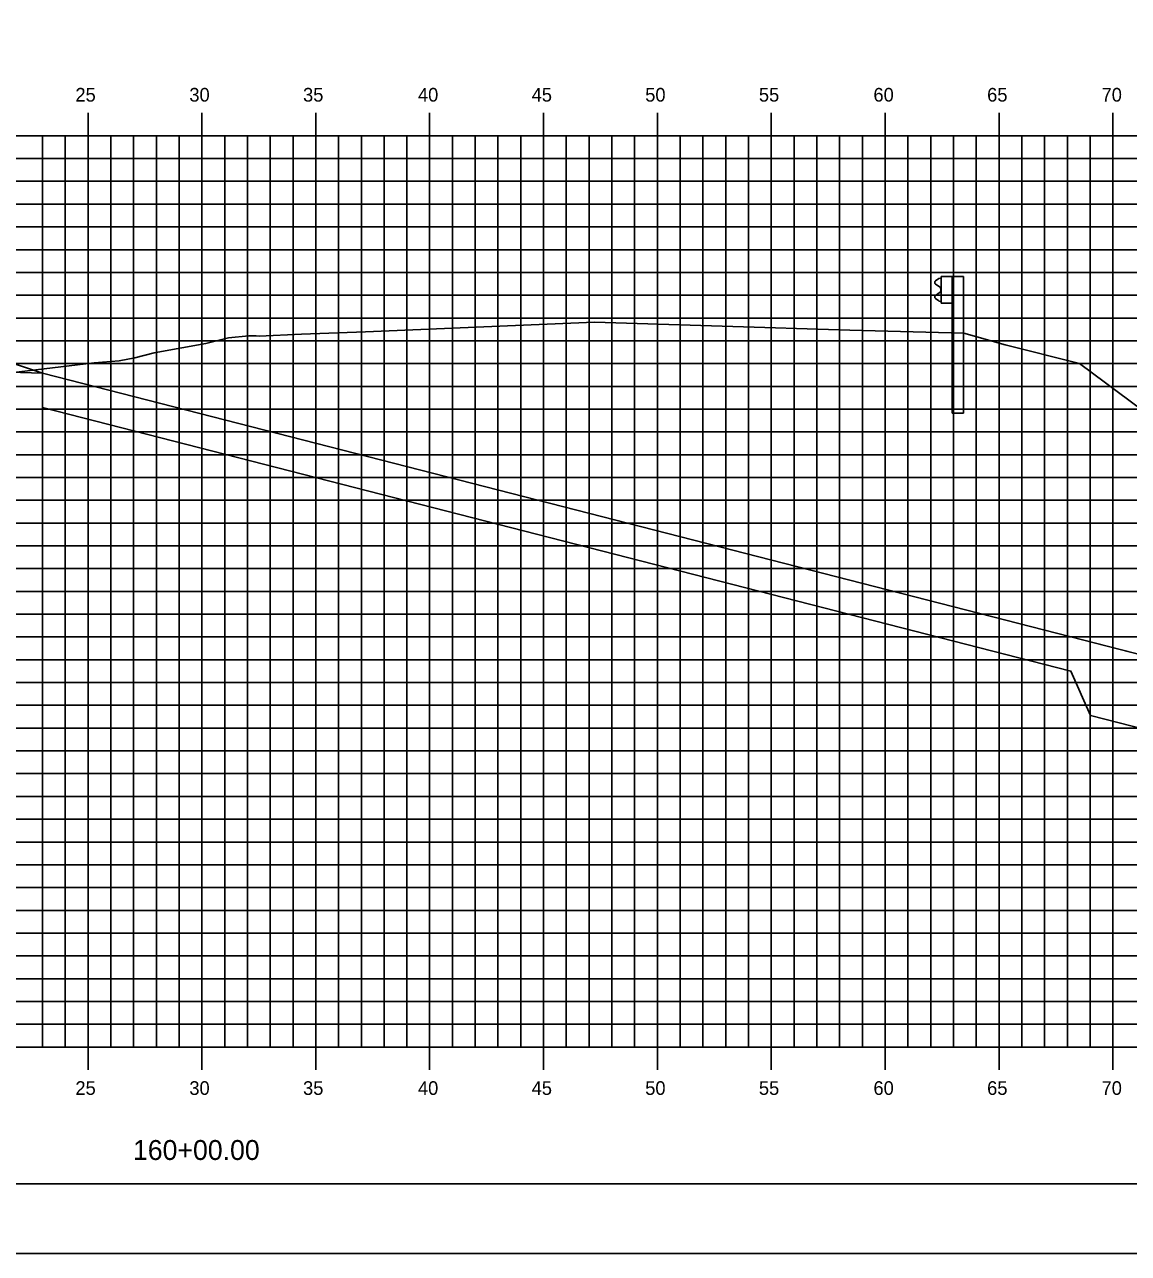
# Model space of a CAD drawing. Extents: x 850598 to 870284, y 366541 to 366651.
# Drawn here: x 853555.9 to 853604.4, y 366541.2 to 366595.1 of the extents above; entities that cross this region are included whole.
import ezdxf

# ---------------------------------------------------------------- set-up
doc = ezdxf.new("R2010")
doc.units = 0
for name, color, linetype in [('BORDER', 7, 'Continuous'), ('D_Drainage_RipRap', 7, 'Continuous'), ('D_Roadway_Centerline', 7, 'Continuous'), ('D_Roadway_SlopeLines', 7, 'Continuous'), ('D_Roadway_SubGrade', 7, 'Continuous'), ('H_V ANNOTATION', 7, 'Continuous'), ('MAJOR', 7, 'Continuous'), ('MINOR', 7, 'Continuous'), ('PLOT BOUNDARY', 7, 'Continuous'), ('S_Guardrail_Beam', 7, 'Continuous'), ('S_Roadway_Centerline', 7, 'Continuous')]:
    doc.layers.add(name, color=color, linetype=linetype)

msp = doc.modelspace()

# ---------------------------------------------------------------- linework, layer by layer
at = {"layer": 'BORDER'}
msp.add_line((853488.732, 366544.225), (853648.732, 366544.225), dxfattribs=at)
at = {"layer": 'D_Drainage_RipRap'}
msp.add_lwpolyline([(853601.891, 366568.225), (853615.432, 366564.754), (853625.294, 366562.225), (853622.294, 366559.225), (853619.294, 366559.225), (853616.294, 366561.304), (853602.753, 366564.775), (853601.891, 366566.725), (853556.732, 366578.303), (853556.732, 366579.803)], close=True, dxfattribs=at)
at = {"layer": 'D_Roadway_Centerline'}
msp.add_lwpolyline([(853500.815, 366575.951), (853508.732, 366578.59), (853512.534, 366579.857), (853518.732, 366581.923), (853522.732, 366582.163), (853533.732, 366582.493), (853544.732, 366582.163), (853548.732, 366581.923), (853550.732, 366581.803), (853556.732, 366579.803), (853601.891, 366568.225), (853615.432, 366564.754), (853625.294, 366562.225), (853629.294, 366562.225)], dxfattribs=at)
at = {"layer": 'D_Roadway_SlopeLines'}
msp.add_lwpolyline([(853556.732, 366579.803), (853625.294, 366562.225), (853625.294, 366562.225)], dxfattribs=at)
at = {"layer": 'D_Roadway_SubGrade'}
msp.add_lwpolyline([(853544.732, 366581.663), (853545.732, 366581.603), (853545.732, 366581.853), (853550.732, 366581.553), (853550.732, 366581.803), (853556.732, 366579.803), (853544.732, 366580.163)], close=True, dxfattribs=at)
at = {"layer": 'MAJOR'}
for p, q in [((853558.732, 366591.227), (853558.732, 366590.225)), ((853558.732, 366591.227), (853558.732, 366590.225)), ((853563.732, 366591.227), (853563.732, 366590.225)), ((853563.732, 366591.227), (853563.732, 366590.225)), ((853568.732, 366591.227), (853568.732, 366590.225)), ((853568.732, 366591.227), (853568.732, 366590.225)), ((853573.732, 366591.227), (853573.732, 366590.225)), ((853573.732, 366591.227), (853573.732, 366590.225)), ((853578.732, 366591.227), (853578.732, 366590.225)), ((853578.732, 366591.227), (853578.732, 366590.225)), ((853583.732, 366591.227), (853583.732, 366590.225)), ((853583.732, 366591.227), (853583.732, 366590.225)), ((853588.732, 366591.227), (853588.732, 366590.225)), ((853588.732, 366591.227), (853588.732, 366590.225)), ((853593.732, 366591.227), (853593.732, 366590.225)), ((853593.732, 366591.227), (853593.732, 366590.225)), ((853598.732, 366591.227), (853598.732, 366590.225)), ((853598.732, 366591.227), (853598.732, 366590.225)), ((853603.732, 366591.227), (853603.732, 366590.225)), ((853603.732, 366591.227), (853603.732, 366590.225)), ((853493.732, 366590.225), (853633.732, 366590.225)), ((853493.732, 366590.225), (853633.732, 366590.225)), ((853493.732, 366590.225), (853633.732, 366590.225)), ((853493.732, 366590.225), (853633.732, 366590.225)), ((853558.732, 366550.225), (853558.732, 366590.225)), ((853558.732, 366550.225), (853558.732, 366590.225)), ((853563.732, 366550.225), (853563.732, 366590.225)), ((853563.732, 366550.225), (853563.732, 366590.225)), ((853568.732, 366550.225), (853568.732, 366590.225)), ((853568.732, 366550.225), (853568.732, 366590.225)), ((853573.732, 366550.225), (853573.732, 366590.225)), ((853573.732, 366550.225), (853573.732, 366590.225)), ((853578.732, 366550.225), (853578.732, 366590.225)), ((853578.732, 366550.225), (853578.732, 366590.225)), ((853583.732, 366550.225), (853583.732, 366590.225)), ((853583.732, 366550.225), (853583.732, 366590.225)), ((853588.732, 366550.225), (853588.732, 366590.225)), ((853588.732, 366550.225), (853588.732, 366590.225)), ((853593.732, 366550.225), (853593.732, 366590.225)), ((853593.732, 366550.225), (853593.732, 366590.225)), ((853598.732, 366550.225), (853598.732, 366590.225)), ((853598.732, 366550.225), (853598.732, 366590.225)), ((853603.732, 366550.225), (853603.732, 366590.225)), ((853603.732, 366550.225), (853603.732, 366590.225)), ((853493.732, 366585.225), (853633.732, 366585.225)), ((853493.732, 366585.225), (853633.732, 366585.225)), ((853493.732, 366580.225), (853633.732, 366580.225)), ((853493.732, 366580.225), (853633.732, 366580.225)), ((853493.732, 366575.225), (853633.732, 366575.225)), ((853493.732, 366575.225), (853633.732, 366575.225)), ((853493.732, 366570.225), (853633.732, 366570.225)), ((853493.732, 366570.225), (853633.732, 366570.225)), ((853493.732, 366565.225), (853633.732, 366565.225)), ((853493.732, 366565.225), (853633.732, 366565.225)), ((853493.732, 366560.225), (853633.732, 366560.225)), ((853493.732, 366560.225), (853633.732, 366560.225)), ((853493.732, 366555.225), (853633.732, 366555.225)), ((853493.732, 366555.225), (853633.732, 366555.225)), ((853493.732, 366550.225), (853633.732, 366550.225)), ((853493.732, 366550.225), (853633.732, 366550.225)), ((853493.732, 366550.225), (853633.732, 366550.225)), ((853493.732, 366550.225), (853633.732, 366550.225)), ((853558.732, 366549.223), (853558.732, 366550.225)), ((853558.732, 366549.223), (853558.732, 366550.225)), ((853563.732, 366549.223), (853563.732, 366550.225)), ((853563.732, 366549.223), (853563.732, 366550.225)), ((853568.732, 366549.223), (853568.732, 366550.225)), ((853568.732, 366549.223), (853568.732, 366550.225)), ((853573.732, 366549.223), (853573.732, 366550.225)), ((853573.732, 366549.223), (853573.732, 366550.225)), ((853578.732, 366549.223), (853578.732, 366550.225)), ((853578.732, 366549.223), (853578.732, 366550.225)), ((853583.732, 366549.223), (853583.732, 366550.225)), ((853583.732, 366549.223), (853583.732, 366550.225)), ((853588.732, 366549.223), (853588.732, 366550.225)), ((853588.732, 366549.223), (853588.732, 366550.225)), ((853593.732, 366549.223), (853593.732, 366550.225)), ((853593.732, 366549.223), (853593.732, 366550.225)), ((853598.732, 366549.223), (853598.732, 366550.225)), ((853598.732, 366549.223), (853598.732, 366550.225)), ((853603.732, 366549.223), (853603.732, 366550.225)), ((853603.732, 366549.223), (853603.732, 366550.225))]:
    msp.add_line(p, q, dxfattribs=at)
at = {"layer": 'MINOR'}
for p, q in [((853556.732, 366550.225), (853556.732, 366590.225)), ((853556.732, 366550.225), (853556.732, 366590.225)), ((853557.732, 366550.225), (853557.732, 366590.225)), ((853557.732, 366550.225), (853557.732, 366590.225)), ((853559.732, 366550.225), (853559.732, 366590.225)), ((853559.732, 366550.225), (853559.732, 366590.225)), ((853560.732, 366550.225), (853560.732, 366590.225)), ((853560.732, 366550.225), (853560.732, 366590.225)), ((853561.732, 366550.225), (853561.732, 366590.225)), ((853561.732, 366550.225), (853561.732, 366590.225)), ((853562.732, 366550.225), (853562.732, 366590.225)), ((853562.732, 366550.225), (853562.732, 366590.225)), ((853564.732, 366550.225), (853564.732, 366590.225)), ((853564.732, 366550.225), (853564.732, 366590.225)), ((853565.732, 366550.225), (853565.732, 366590.225)), ((853565.732, 366550.225), (853565.732, 366590.225)), ((853566.732, 366550.225), (853566.732, 366590.225)), ((853566.732, 366550.225), (853566.732, 366590.225)), ((853567.732, 366550.225), (853567.732, 366590.225)), ((853567.732, 366550.225), (853567.732, 366590.225)), ((853569.732, 366550.225), (853569.732, 366590.225)), ((853569.732, 366550.225), (853569.732, 366590.225)), ((853570.732, 366550.225), (853570.732, 366590.225)), ((853570.732, 366550.225), (853570.732, 366590.225)), ((853571.732, 366550.225), (853571.732, 366590.225)), ((853571.732, 366550.225), (853571.732, 366590.225)), ((853572.732, 366550.225), (853572.732, 366590.225)), ((853572.732, 366550.225), (853572.732, 366590.225)), ((853574.732, 366550.225), (853574.732, 366590.225)), ((853574.732, 366550.225), (853574.732, 366590.225)), ((853575.732, 366550.225), (853575.732, 366590.225)), ((853575.732, 366550.225), (853575.732, 366590.225)), ((853576.732, 366550.225), (853576.732, 366590.225)), ((853576.732, 366550.225), (853576.732, 366590.225)), ((853577.732, 366550.225), (853577.732, 366590.225)), ((853577.732, 366550.225), (853577.732, 366590.225)), ((853579.732, 366550.225), (853579.732, 366590.225)), ((853579.732, 366550.225), (853579.732, 366590.225)), ((853580.732, 366550.225), (853580.732, 366590.225)), ((853580.732, 366550.225), (853580.732, 366590.225)), ((853581.732, 366550.225), (853581.732, 366590.225)), ((853581.732, 366550.225), (853581.732, 366590.225)), ((853582.732, 366550.225), (853582.732, 366590.225)), ((853582.732, 366550.225), (853582.732, 366590.225)), ((853584.732, 366550.225), (853584.732, 366590.225)), ((853584.732, 366550.225), (853584.732, 366590.225)), ((853585.732, 366550.225), (853585.732, 366590.225)), ((853585.732, 366550.225), (853585.732, 366590.225)), ((853586.732, 366550.225), (853586.732, 366590.225)), ((853586.732, 366550.225), (853586.732, 366590.225)), ((853587.732, 366550.225), (853587.732, 366590.225)), ((853587.732, 366550.225), (853587.732, 366590.225)), ((853589.732, 366550.225), (853589.732, 366590.225)), ((853589.732, 366550.225), (853589.732, 366590.225)), ((853590.732, 366550.225), (853590.732, 366590.225)), ((853590.732, 366550.225), (853590.732, 366590.225)), ((853591.732, 366550.225), (853591.732, 366590.225)), ((853591.732, 366550.225), (853591.732, 366590.225)), ((853592.732, 366550.225), (853592.732, 366590.225)), ((853592.732, 366550.225), (853592.732, 366590.225)), ((853594.732, 366550.225), (853594.732, 366590.225)), ((853594.732, 366550.225), (853594.732, 366590.225)), ((853595.732, 366550.225), (853595.732, 366590.225)), ((853595.732, 366550.225), (853595.732, 366590.225)), ((853596.732, 366550.225), (853596.732, 366590.225)), ((853596.732, 366550.225), (853596.732, 366590.225)), ((853597.732, 366550.225), (853597.732, 366590.225)), ((853597.732, 366550.225), (853597.732, 366590.225)), ((853599.732, 366550.225), (853599.732, 366590.225)), ((853599.732, 366550.225), (853599.732, 366590.225)), ((853600.732, 366550.225), (853600.732, 366590.225)), ((853600.732, 366550.225), (853600.732, 366590.225)), ((853601.732, 366550.225), (853601.732, 366590.225)), ((853601.732, 366550.225), (853601.732, 366590.225)), ((853602.732, 366550.225), (853602.732, 366590.225)), ((853602.732, 366550.225), (853602.732, 366590.225)), ((853493.732, 366589.225), (853633.732, 366589.225)), ((853493.732, 366589.225), (853633.732, 366589.225)), ((853493.732, 366588.225), (853633.732, 366588.225)), ((853493.732, 366588.225), (853633.732, 366588.225)), ((853493.732, 366587.225), (853633.732, 366587.225)), ((853493.732, 366587.225), (853633.732, 366587.225)), ((853493.732, 366586.225), (853633.732, 366586.225)), ((853493.732, 366586.225), (853633.732, 366586.225)), ((853493.732, 366584.225), (853633.732, 366584.225)), ((853493.732, 366584.225), (853633.732, 366584.225)), ((853493.732, 366583.225), (853633.732, 366583.225)), ((853493.732, 366583.225), (853633.732, 366583.225)), ((853493.732, 366582.225), (853633.732, 366582.225)), ((853493.732, 366582.225), (853633.732, 366582.225)), ((853493.732, 366581.225), (853633.732, 366581.225)), ((853493.732, 366581.225), (853633.732, 366581.225)), ((853493.732, 366579.225), (853633.732, 366579.225)), ((853493.732, 366579.225), (853633.732, 366579.225)), ((853493.732, 366578.225), (853633.732, 366578.225)), ((853493.732, 366578.225), (853633.732, 366578.225)), ((853493.732, 366577.225), (853633.732, 366577.225)), ((853493.732, 366577.225), (853633.732, 366577.225)), ((853493.732, 366576.225), (853633.732, 366576.225)), ((853493.732, 366576.225), (853633.732, 366576.225)), ((853493.732, 366574.225), (853633.732, 366574.225)), ((853493.732, 366574.225), (853633.732, 366574.225)), ((853493.732, 366573.225), (853633.732, 366573.225)), ((853493.732, 366573.225), (853633.732, 366573.225)), ((853493.732, 366572.225), (853633.732, 366572.225)), ((853493.732, 366572.225), (853633.732, 366572.225)), ((853493.732, 366571.225), (853633.732, 366571.225)), ((853493.732, 366571.225), (853633.732, 366571.225)), ((853493.732, 366569.225), (853633.732, 366569.225)), ((853493.732, 366569.225), (853633.732, 366569.225)), ((853493.732, 366568.225), (853633.732, 366568.225)), ((853493.732, 366568.225), (853633.732, 366568.225)), ((853493.732, 366567.225), (853633.732, 366567.225)), ((853493.732, 366567.225), (853633.732, 366567.225)), ((853493.732, 366566.225), (853633.732, 366566.225)), ((853493.732, 366566.225), (853633.732, 366566.225)), ((853493.732, 366564.225), (853633.732, 366564.225)), ((853493.732, 366564.225), (853633.732, 366564.225)), ((853493.732, 366563.225), (853633.732, 366563.225)), ((853493.732, 366563.225), (853633.732, 366563.225)), ((853493.732, 366562.225), (853633.732, 366562.225)), ((853493.732, 366562.225), (853633.732, 366562.225)), ((853493.732, 366561.225), (853633.732, 366561.225)), ((853493.732, 366561.225), (853633.732, 366561.225)), ((853493.732, 366559.225), (853633.732, 366559.225)), ((853493.732, 366559.225), (853633.732, 366559.225)), ((853493.732, 366558.225), (853633.732, 366558.225)), ((853493.732, 366558.225), (853633.732, 366558.225)), ((853493.732, 366557.225), (853633.732, 366557.225)), ((853493.732, 366557.225), (853633.732, 366557.225)), ((853493.732, 366556.225), (853633.732, 366556.225)), ((853493.732, 366556.225), (853633.732, 366556.225)), ((853493.732, 366554.225), (853633.732, 366554.225)), ((853493.732, 366554.225), (853633.732, 366554.225)), ((853493.732, 366553.225), (853633.732, 366553.225)), ((853493.732, 366553.225), (853633.732, 366553.225)), ((853493.732, 366552.225), (853633.732, 366552.225)), ((853493.732, 366552.225), (853633.732, 366552.225)), ((853493.732, 366551.225), (853633.732, 366551.225)), ((853493.732, 366551.225), (853633.732, 366551.225))]:
    msp.add_line(p, q, dxfattribs=at)
at = {"layer": 'PLOT BOUNDARY'}
msp.add_lwpolyline([(853480.639, 366541.166), (853650.639, 366541.166), (853650.639, 366651.166), (853480.639, 366651.166)], close=True, dxfattribs=at)
at = {"layer": 'S_Guardrail_Beam'}
for p, q in [((853596.188, 366584.047), (853596.678, 366584.047)), ((853596.188, 366582.881), (853596.188, 366584.047)), ((853596.678, 366584.047), (853597.17, 366584.047)), ((853596.678, 366584.047), (853596.678, 366582.881)), ((853597.17, 366584.047), (853597.17, 366578.047)), ((853596.09, 366583.953), (853595.946, 366583.853)), ((853595.946, 366583.71), (853596.142, 366583.574)), ((853596.188, 366583.974), (853596.106, 366583.96)), ((853596.175, 366583.51), (853596.175, 366583.418)), ((853596.142, 366583.354), (853595.946, 366583.218)), ((853595.946, 366583.075), (853596.09, 366582.975)), ((853596.106, 366582.968), (853596.188, 366582.954)), ((853596.678, 366582.881), (853596.188, 366582.881)), ((853596.678, 366578.047), (853596.678, 366582.881)), ((853596.678, 366578.047), (853597.17, 366578.047))]:
    msp.add_line(p, q, dxfattribs=at)
for centre, major_axis, start_param, end_param in [((853595.997, 366583.782), (-0.0877, 0), 5.323254, 7.243116), ((853596.114, 366583.919), (-0.0417, 0), 4.886922, 5.323254), ((853596.096, 366583.51), (0.0789, 0), 0, 0.959931), ((853595.997, 366583.146), (-0.0877, 0), 5.323254, 7.243116), ((853596.114, 366583.009), (-0.0417, 0), 0.959931, 1.396263), ((853596.096, 366583.418), (0.0789, 0), 5.323254, 6.283185)]:
    msp.add_ellipse(centre, major_axis=major_axis, ratio=0.995501, start_param=start_param, end_param=end_param, dxfattribs=at)
at = {"layer": 'S_Roadway_Centerline'}
msp.add_lwpolyline([(853541.187, 366578.126), (853559.005, 366580.26), (853560.1, 366580.346), (853560.792, 366580.477), (853561.629, 366580.694), (853563.901, 366581.111), (853564.893, 366581.35), (853565.786, 366581.438), (853566.121, 366581.44), (853566.24, 366581.429), (853568.109, 366581.512), (853570.913, 366581.614), (853580.971, 366582.046), (853592.187, 366581.691), (853597.183, 366581.561), (853598.997, 366581.045), (853602.27, 366580.226), (853607.292, 366576.5), (853620.309, 366566.422), (853633.732, 366560.153)], dxfattribs=at)

# ---------------------------------------------------------------- texts
at = {"layer": 'H_V ANNOTATION'}
for s, height, p in [('25', 0.6, (853558.178, 366591.725)), ('30', 0.6, (853563.181, 366591.725)), ('35', 0.6, (853568.173, 366591.725)), ('40', 0.6, (853573.218, 366591.725)), ('45', 0.6, (853578.21, 366591.725)), ('50', 0.6, (853583.197, 366591.725)), ('55', 0.6, (853588.189, 366591.725)), ('60', 0.6, (853593.218, 366591.725)), ('65', 0.6, (853598.21, 366591.725)), ('70', 0.6, (853603.234, 366591.725)), ('25', 0.6, (853558.178, 366548.125)), ('30', 0.6, (853563.181, 366548.125)), ('35', 0.6, (853568.173, 366548.125)), ('40', 0.6, (853573.218, 366548.125)), ('45', 0.6, (853578.21, 366548.125)), ('50', 0.6, (853583.197, 366548.125)), ('55', 0.6, (853588.189, 366548.125)), ('60', 0.6, (853593.218, 366548.125)), ('65', 0.6, (853598.21, 366548.125)), ('70', 0.6, (853603.234, 366548.125)), ('160+00.00', 0.875, (853560.705, 366545.268))]:
    msp.add_text(s, height=height, dxfattribs=at).set_placement(p)
at = {"layer": 'S_Roadway_Centerline'}
for s, p in [('C', (853580.966, 366582.046)), ('L', (853580.971, 366582.039))]:
    msp.add_text(s, height=0.0146, dxfattribs=at).set_placement(p)

doc.saveas('drawing.dxf')
